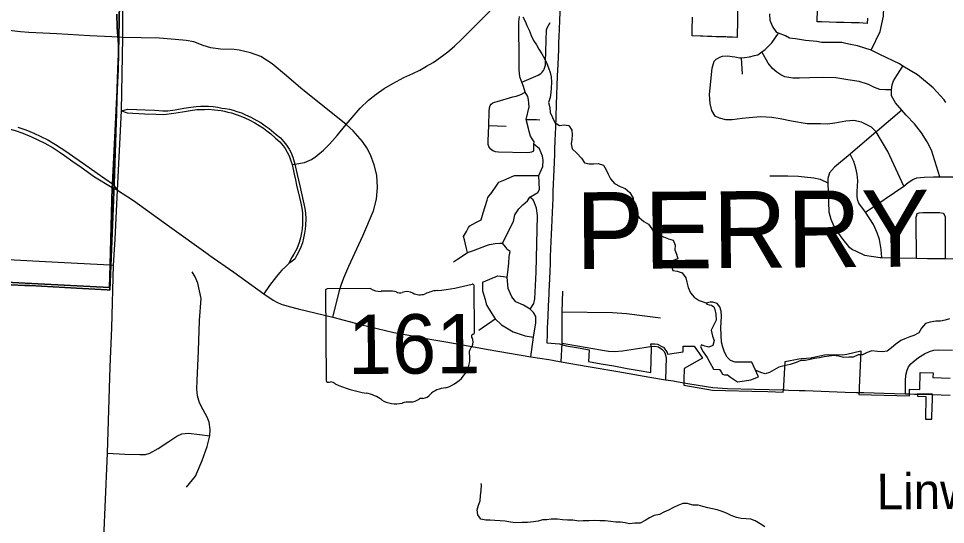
# Model space of a CAD drawing. Extents: x 114843 to 284848, y 317643 to 566895.
# Drawn here: x 179255 to 190120, y 432097 to 438025 of the extents above; entities that cross this region are included whole.
import ezdxf

# ---------------------------------------------------------------- set-up
doc = ezdxf.new("R2010")
doc.units = 0
for name, color, linetype in [('GM_X_City_Street', 7, 'Continuous'), ('GM_X_Corporation', 7, 'Continuous'), ('GM_X_Minor_Lake', 7, 'Continuous'), ('GM_X_Minor_River', 7, 'Continuous'), ('GM_X_State_Location', 7, 'Continuous'), ('GM_X_State_Route', 7, 'Continuous'), ('GM_X_State_Shield', 7, 'Continuous'), ('GM_X_Township', 7, 'Continuous'), ('GM_X_Township_Road', 7, 'Continuous'), ('GM_X_Township_Text', 7, 'Continuous'), ('GM_X_Unincorporated_Text', 7, 'Continuous')]:
    doc.layers.add(name, color=color, linetype=linetype)

msp = doc.modelspace()

# ---------------------------------------------------------------- linework, layer by layer
at = {"layer": 'GM_X_City_Street'}
msp.add_line((184766, 436771), (184971, 436763), dxfattribs=at)
for points in [[(180477, 437804), (180478, 438788), (180501, 439180), (180503, 439231)], [(183097, 436782), (183260, 436976), (183359, 437067), (183448, 437138), (183542, 437204), (183642, 437266), (183773, 437333), (183876, 437381), (183960, 437422), (184037, 437468), (184114, 437509), (184153, 437536), (184226, 437590), (184288, 437637), (184366, 437703), (184455, 437788), (184593, 437923), (184712, 438046), (184819, 438150), (184957, 438291), (185122, 438428), (185169, 438453)], [(184927, 435395), (185056, 435646), (185074, 435724), (185120, 435794), (185168, 435841), (185220, 435889), (185247, 435934), (185343, 435986), (185363, 436024), (185352, 436185), (185402, 436292), (185403, 436366), (185397, 436412), (185383, 436453), (185361, 436497), (185294, 436555), (185299, 436582), (185275, 436617), (185257, 436647), (185240, 436700), (185231, 436735), (185205, 436843), (185242, 436989), (185236, 437033), (185232, 437073), (185223, 437112), (185194, 437163), (185174, 437230), (185155, 437278), (185145, 437301), (185134, 437331), (185129, 437372), (185123, 437431), (185125, 437513), (185119, 437988), (185129, 438048)], [(185155, 437278), (185347, 437363), (185376, 437382), (185392, 437398), (185407, 437415), (185417, 437434), (185425, 437455), (185430, 437480), (185430, 437518), (185443, 437895), (185451, 437918), (185487, 437978)], [(180477, 437804), (180433, 437806), (180092, 437823), (179704, 437846), (179376, 437863), (179277, 437869), (179177, 437882), (179073, 437896), (179055, 437913), (179050, 437913)], [(180414, 436016), (180462, 436942), (180477, 437804)], [(181222, 437767), (181180, 437774), (180908, 437794), (180477, 437804)], [(182940, 434525), (182992, 434740), (183019, 434840), (183041, 434913), (183067, 434985), (183127, 435123), (183290, 435480), (183417, 435773), (183451, 435907), (183462, 436045), (183454, 436190), (183425, 436312), (183380, 436429), (183338, 436509), (183287, 436586), (183176, 436711), (183097, 436782), (182563, 437210), (182397, 437354), (182228, 437495), (182095, 437581), (181974, 437624), (181840, 437653), (181781, 437661), (181621, 437667), (181510, 437682), (181420, 437709), (181311, 437753), (181222, 437767)], [(184783, 436501), (184769, 436525), (184760, 436551), (184759, 436592), (184766, 436771), (184772, 436938), (184776, 436978), (184784, 437005), (184795, 437021), (184814, 437037), (184834, 437046), (184866, 437054), (185048, 437108), (185087, 437117), (185122, 437128), (185144, 437137), (185194, 437163)], [(180462, 436942), (180538, 436962), (180738, 436956), (180848, 436951), (180948, 436944), (181004, 436943), (181093, 436956), (181191, 436974), (181276, 436987), (181339, 436994), (181388, 436997), (181438, 436999), (181481, 436997), (181538, 436993), (181592, 436986), (181638, 436977), (181677, 436973), (181729, 436962), (181770, 436950), (181815, 436937), (181867, 436919), (181917, 436899), (181980, 436870), (182050, 436832), (182098, 436803), (182148, 436768), (182192, 436735), (182219, 436713), (182275, 436668), (182325, 436626), (182365, 436580), (182396, 436542), (182428, 436493), (182450, 436451), (182471, 436401), (182494, 436320), (182522, 436196), (182535, 436132), (182551, 436066), (182584, 435924), (182600, 435855), (182611, 435799), (182620, 435743), (182621, 435678), (182619, 435606), (182616, 435556), (182609, 435511), (182596, 435451), (182583, 435399), (182556, 435327), (182518, 435253), (182492, 435207), (182464, 435182), (182422, 435156)], [(180462, 436942), (180529, 436921), (180730, 436908), (180867, 436904), (180953, 436902), (181074, 436916), (181176, 436934), (181272, 436949), (181344, 436958), (181392, 436961), (181434, 436961), (181477, 436963), (181553, 436956), (181629, 436947), (181669, 436939), (181710, 436929), (181751, 436919), (181807, 436900), (181860, 436883), (181908, 436863), (181967, 436834), (182024, 436804), (182077, 436773), (182125, 436740), (182165, 436710), (182212, 436673), (182267, 436623), (182317, 436581), (182356, 436534), (182379, 436502), (182405, 436459), (182426, 436416), (182444, 436371), (182463, 436314)], [(182463, 436314), (182494, 436320), (182607, 436339), (182690, 436374), (182740, 436407), (182829, 436482), (182902, 436552), (182991, 436653), (183097, 436782)], [(185205, 436843), (185245, 436842), (185327, 436841), (185367, 436840)], [(184783, 436501), (184813, 436478), (184843, 436467), (184880, 436465), (185212, 436457), (185249, 436460), (185270, 436465), (185296, 436477), (185294, 436555)], [(182463, 436314), (182487, 436201), (182500, 436137), (182515, 436071), (182549, 435929), (182565, 435860), (182576, 435804), (182584, 435748), (182585, 435683), (182583, 435611), (182580, 435561), (182573, 435516), (182560, 435456), (182544, 435401), (182516, 435328), (182481, 435263), (182456, 435222), (182422, 435156)], [(184519, 435282), (184506, 435332), (184481, 435434), (184472, 435472), (184505, 435529), (184531, 435575), (184544, 435598), (184614, 435634), (184661, 435658), (184678, 435667), (184703, 435748), (184749, 435899), (184757, 435927), (184801, 435988), (184862, 436074), (184886, 436108), (184944, 436133), (185040, 436175), (185070, 436188), (185142, 436187), (185300, 436185), (185352, 436185)], [(180370, 435136), (180388, 435440), (180414, 436016)], [(185253, 434618), (185297, 434687), (185307, 434742), (185323, 435052), (185338, 435719), (185328, 435805), (185304, 435866), (185287, 435900), (185247, 435934)], [(175756, 435482), (176022, 435467), (176306, 435451), (176583, 435428), (176789, 435386), (176869, 435361), (176916, 435299), (177002, 435274), (177077, 435266), (177535, 435240), (177539, 435239), (178073, 435209), (178405, 435242), (178978, 435210), (179794, 435166), (180329, 435138), (180370, 435136)], [(184355, 435176), (184400, 435205), (184491, 435263), (184519, 435282), (184588, 435307), (184739, 435364), (184775, 435378), (184843, 435388), (184896, 435395), (184927, 435395)], [(185253, 434618), (185174, 434665), (185083, 434704), (185038, 434765), (184996, 434862), (184982, 434995), (184989, 435053), (185003, 435157), (185007, 435237), (185016, 435297), (184983, 435320), (184966, 435348), (184944, 435373), (184927, 435395)], [(180036, 427510), (180137, 429936), (180249, 431754), (180271, 432299), (180298, 432931), (180331, 433943), (180347, 434402), (180370, 435136)], [(182422, 435156), (182389, 435120), (182342, 435077), (182313, 435044), (182278, 435001), (182198, 434897), (182131, 434800)], [(181225, 432533), (181330, 432663), (181406, 432846), (181465, 433012), (181499, 433135), (181502, 433210), (181489, 433294), (181468, 433355), (181419, 433441), (181377, 433522), (181353, 433605), (181346, 433682), (181348, 433784), (181364, 434133), (181378, 434485), (181395, 434743), (181356, 434926), (181326, 434997), (181290, 435058)], [(184694, 434936), (184734, 434953), (184854, 435004), (184869, 435010), (184939, 435001), (184982, 434995)], [(184694, 434936), (184694, 434884), (184695, 434833), (184723, 434733), (184737, 434684), (184743, 434664), (184788, 434594), (184843, 434508), (184918, 434435), (185052, 434353), (185192, 434308), (185292, 434290)], [(185259, 434062), (185292, 434290), (185317, 434458), (185319, 434532), (185290, 434581), (185253, 434618)], [(184649, 434375), (184688, 434401), (184804, 434481), (184843, 434508)], [(180298, 432931), (180500, 432922), (180677, 432916), (180743, 432918), (180794, 432931), (180890, 432988), (181016, 433070), (181109, 433130), (181171, 433157), (181247, 433167), (181375, 433151), (181499, 433135)]]:
    msp.add_lwpolyline(points, dxfattribs=at)
at = {"layer": 'GM_X_Corporation'}
for points in [[(185602, 438181), (185596, 438008), (185592, 437898), (185589, 437817), (185586, 437738), (185583, 437658), (185579, 437577), (185576, 437487), (185567, 437356), (185558, 437018), (185553, 436878), (185548, 436745), (185546, 436683), (185542, 436588), (185539, 436498), (185536, 436423), (185534, 436354), (185533, 436344), (185529, 436253), (185526, 436172), (185523, 436086), (185519, 436001), (185516, 435921), (185513, 435836), (185509, 435756), (185506, 435662), (185502, 435576), (185499, 435496), (185496, 435416), (185492, 435322), (185488, 435236), (185485, 435156), (185481, 435062), (185478, 434981), (185475, 434897), (185472, 434829), (185471, 434802), (185467, 434722), (185465, 434662), (185464, 434637), (185461, 434563), (185459, 434518), (185457, 434484), (185453, 434386), (185452, 434366), (185450, 434306), (185447, 434244), (185446, 434224), (185597, 434214), (185673, 434191), (185794, 434170), (185904, 434151), (185943, 434145), (185937, 434006), (186085, 433980), (186233, 433954), (186391, 433926), (186529, 433902), (186667, 433877), (186674, 434164), (186667, 434214), (186712, 434214), (186745, 434211), (186805, 434179), (186813, 434173), (186858, 434110), (186863, 434092), (187044, 434118), (187045, 434188), (187174, 434186), (187273, 434047), (187056, 433926), (187053, 433791), (187055, 433731), (187390, 433672), (187543, 433668), (187852, 433659), (188036, 433654), (188218, 433648), (188226, 433707), (188226, 433722), (188240, 434006), (188403, 434036), (188432, 434042), (188545, 434049), (188559, 434053), (188702, 434086), (188753, 434087), (188912, 434083), (188963, 434091), (189127, 434132), (189108, 433698), (189107, 433679), (189104, 433621), (189698, 433603), (189699, 433681), (189819, 433677), (189824, 433879), (189975, 433874), (189973, 433819), (190174, 433812)], [(187686, 438237), (187679, 437805), (187623, 437807), (187560, 437809), (187544, 437810), (187459, 437812), (187428, 437813), (187380, 437815), (187330, 437816), (187277, 437818), (187250, 437819), (187150, 437822), (187151, 437891), (187152, 437941), (187153, 437990), (187154, 438040)], [(180406, 438075), (180413, 437921), (180426, 437723), (180428, 437680), (180426, 437607), (180420, 437431), (180412, 437200), (180398, 436789), (180395, 436708), (180395, 436690), (180375, 436088), (180326, 434844), (180296, 434846), (179934, 434865), (179389, 434896), (179328, 434897), (178686, 434929)], [(178686, 434929), (179328, 434897), (179389, 434896), (179934, 434865), (180296, 434846), (180326, 434844), (180375, 436088), (180395, 436690), (180395, 436708), (180398, 436789), (180412, 437200), (180420, 437431), (180426, 437607), (180428, 437680), (180426, 437723), (180413, 437921), (180406, 438075)], [(189206, 438029), (189203, 437968), (189107, 437974), (189058, 437975), (189018, 437977), (188929, 437979), (188911, 437979), (188841, 437981), (188760, 437983), (188666, 437986), (188617, 437987), (188620, 438130)]]:
    msp.add_lwpolyline(points, dxfattribs=at)
msp.add_lwpolyline([(189885, 433332), (189961, 433329), (189962, 433364), (189966, 433565), (189966, 433595), (189968, 433622), (189791, 433626), (189791, 433600), (189891, 433597)], close=True, dxfattribs=at)
at = {"layer": 'GM_X_Minor_Lake'}
for points in [[(187852, 434000), (187720, 433999), (187654, 433998), (187600, 434020), (187562, 434059), (187529, 434117), (187511, 434176), (187495, 434234), (187490, 434314), (187488, 434404), (187491, 434463), (187493, 434537), (187492, 434595), (187474, 434649), (187444, 434686), (187394, 434700), (187362, 434700), (187332, 434693), (187318, 434689), (187322, 434679), (187350, 434670), (187376, 434666), (187404, 434646), (187416, 434614), (187429, 434563), (187433, 434489), (187374, 434375), (187388, 434303), (187408, 434253), (187393, 434193), (187345, 434175), (187301, 434187), (187259, 434202), (187249, 434178), (187281, 434121), (187328, 434055), (187358, 433996), (187401, 433918), (187471, 433913), (187489, 433887), (187505, 433857), (187531, 433850), (187567, 433850), (187601, 433822), (187683, 433769), (187763, 433780), (187837, 433790), (187929, 433827)], [(187929, 433827), (187852, 434000)]]:
    msp.add_lwpolyline(points, dxfattribs=at)
at = {"layer": 'GM_X_Minor_River'}
for points in [[(185166, 438046), (185195, 437995), (185215, 437945), (185239, 437888), (185264, 437828), (185292, 437768), (185326, 437717), (185355, 437665), (185387, 437613), (185421, 437556), (185447, 437500), (185468, 437447), (185486, 437395), (185500, 437341), (185503, 437281), (185499, 437210), (185494, 437160), (185488, 437102), (185468, 437042), (185481, 436982), (185487, 436924), (185515, 436867), (185540, 436809), (185594, 436772), (185650, 436778), (185704, 436772), (185742, 436719), (185746, 436661), (185739, 436609), (185733, 436559), (185743, 436500), (185798, 436446), (185852, 436389), (185888, 436333), (185944, 436322), (185996, 436324), (186048, 436328), (186110, 436309), (186143, 436251), (186167, 436200), (186195, 436146), (186240, 436093), (186308, 436057), (186366, 436032), (186420, 435988), (186461, 435919), (186461, 435861), (186471, 435797), (186490, 435746), (186528, 435694), (186586, 435649), (186640, 435615), (186679, 435562), (186707, 435510), (186761, 435491)], [(186761, 435491), (186815, 435469), (186873, 435444), (186929, 435430), (186950, 435368), (186948, 435317), (186966, 435263), (186983, 435211), (186929, 435189), (186907, 435125), (186924, 435071), (186976, 435066), (187032, 435044), (187076, 434985), (187088, 434935), (187103, 434873), (187131, 434813), (187175, 434762), (187232, 434723), (187290, 434701), (187320, 434689)], [(190169, 434508), (190115, 434492), (190060, 434479), (190006, 434479), (189940, 434468), (189884, 434450), (189838, 434396), (189807, 434344), (189751, 434311), (189701, 434295), (189645, 434271), (189595, 434252), (189540, 434208), (189486, 434168), (189436, 434126), (189380, 434119), (189324, 434123), (189258, 434132), (189204, 434112), (189147, 434085), (189097, 434083), (189039, 434057), (188987, 434056), (188929, 434054), (188865, 434069), (188813, 434075), (188755, 434070), (188699, 434060), (188643, 434048), (188583, 434043), (188533, 434031), (188477, 434018), (188423, 434020), (188368, 433994), (188300, 433973), (188230, 433957), (188166, 433942), (188058, 433878), (188007, 433863), (187955, 433877), (187895, 433904)], [(187725, 432168), (187669, 432180), (187607, 432201), (187553, 432231), (187501, 432248), (187443, 432268), (187391, 432279), (187335, 432293), (187275, 432306), (187221, 432324), (187159, 432323), (187097, 432343), (187043, 432344), (186981, 432320), (186931, 432296), (186873, 432265), (186819, 432239), (186768, 432215), (186706, 432202), (186650, 432176), (186600, 432145), (186540, 432113), (186478, 432111), (186418, 432104), (186364, 432116), (186312, 432123), (186256, 432125), (186196, 432132), (186132, 432138), (186070, 432139), (186006, 432145), (185941, 432140), (185873, 432140), (185823, 432137), (185753, 432149), (185689, 432148), (185631, 432152), (185571, 432159), (185497, 432157), (185447, 432152), (185397, 432152), (185345, 432136), (185291, 432127), (185219, 432121), (185159, 432118), (185083, 432116), (185023, 432125), (184959, 432135), (184901, 432138), (184837, 432142), (184783, 432149), (184731, 432147), (184673, 432158), (184639, 432208), (184632, 432268), (184646, 432322), (184668, 432374), (184669, 432434), (184679, 432497), (184681, 432559), (184677, 432575)], [(188002, 432069), (187946, 432104), (187891, 432141), (187837, 432159), (187783, 432161), (187725, 432168)]]:
    msp.add_lwpolyline(points, dxfattribs=at)
at = {"layer": 'GM_X_State_Route'}
for p, q in [((189109, 433643), (189163, 433642)), ((189703, 433627), (189756, 433625)), ((189756, 433625), (189792, 433624)), ((189965, 433619), (190175, 433612))]:
    msp.add_line(p, q, dxfattribs=at)
for points in [[(176040, 436947), (176249, 436934), (176515, 436911), (176867, 436893), (177260, 436872), (177840, 436842), (177876, 436840), (178406, 436812), (178803, 436791), (178903, 436781), (179001, 436764), (179114, 436740), (179216, 436712), (179306, 436681), (179406, 436641), (179565, 436564), (179661, 436509), (179731, 436464), (179794, 436420), (179891, 436352), (179988, 436283), (180145, 436172), (180354, 436044), (180414, 436016)], [(179249, 436754), (179340, 436722), (179435, 436684), (179598, 436604), (179689, 436551), (179756, 436508), (179821, 436463), (179917, 436396), (180017, 436328), (180178, 436215), (180356, 436087), (180414, 436016)], [(180414, 436016), (180602, 435892), (181023, 435590), (181478, 435264), (181487, 435258)], [(181487, 435258), (181778, 435052), (182131, 434800), (182239, 434726), (182284, 434702), (182334, 434680), (182428, 434652), (182531, 434624), (182940, 434525)], [(182940, 434525), (183262, 434442), (183655, 434348), (183873, 434306), (183964, 434289), (184401, 434214), (184484, 434199)], [(184484, 434199), (184758, 434148), (185259, 434062), (185469, 434029), (185515, 434021)], [(185515, 434021), (185616, 434004), (185932, 433947), (186281, 433888), (186656, 433824), (186839, 433793), (186933, 433779), (186949, 433776), (187054, 433758)], [(187054, 433758), (187122, 433746), (187394, 433700), (187566, 433692), (187882, 433683), (188225, 433674)], [(188225, 433674), (188242, 433673), (188280, 433672), (188404, 433668), (188474, 433666), (188946, 433649)], [(188946, 433649), (189076, 433644), (189109, 433643)], [(189163, 433642), (189521, 433632), (189651, 433629), (189703, 433627)], [(189792, 433624), (189808, 433624), (189965, 433619)]]:
    msp.add_lwpolyline(points, dxfattribs=at)
at = {"layer": 'GM_X_State_Shield'}
for p, q in [((182854, 434840), (182862, 433783)), ((183381, 434862), (182871, 434858)), ((184598, 434344), (184594, 434897)), ((184598, 434344), (184598, 434344))]:
    msp.add_line(p, q, dxfattribs=at)
for centre, major_axis, ratio, start_param, end_param in [((183964, 436306), (1845, 13), 0.800001, 4.814396, 5.04237), ((184575, 434899), (19.4, 0.1), 0.8, 6.141152, 7.989035), ((182874, 434842), (20.2, 0.1), 0.8, 1.712693, 3.28349), ((183501, 434985), (196, 1), 0.8, 4.042523, 4.731795), ((183571, 434270), (702, 5), 0.8, 1.404758, 1.657858), ((183727, 434854), (56.4, 0.4), 0.8, 3.836095, 5.185415), ((183810, 434732), (117, 1), 0.8, 0.950623, 2.079405), ((183960, 434901), (141, 1), 0.8, 4.081561, 5.145723), ((184212, 434545), (371, 3), 0.8, 1.699011, 2.107814), ((184594, 434303), (30, 0.2), 0.8, 1.883978, 3.671073), ((184404, 434232), (180, 1), 0.8, 5.934695, 6.695948), ((184578, 434342), (20.7, 0.1), 0.8, 5.05454, 6.418171), ((184669, 434113), (131, 1), 0.8, 2.387724, 3.262537), ((184084, 434038), (462, 3), 0.8, 5.101753, 6.440018), ((182882, 433781), (20.3, 0.1), 0.8, 3.00124, 4.508301), ((182884, 433889), (155, 1), 0.8, 4.665946, 4.897461), ((182917, 433722), (56, 0.4), 0.8, 0.519207, 1.627899), ((183617, 434677), (1333, 10), 0.8, 4.195995, 4.488959), ((183230, 433311), (417, 3), 0.8, 0.823519, 1.323588), ((183961, 433689), (149, 1), 0.8, 4.937069, 5.64225), ((184282, 433497), (253, 2), 0.8, 1.647645, 2.488433), ((183678, 433723), (265, 2), 0.8, 4.026481, 4.996735), ((183833, 433358), (217, 2), 0.8, 1.495662, 1.94098), ((183850, 433645), (141, 1), 0.8, 4.691044, 5.507374), ((183979, 433543), (39.7, 0.3), 0.8, 1.147584, 2.315152)]:
    msp.add_ellipse(centre, major_axis=major_axis, ratio=ratio, start_param=start_param, end_param=end_param, dxfattribs=at)
at = {"layer": 'GM_X_Township'}
for points in [[(180458, 439185), (180432, 437809), (180423, 437431), (180399, 436947), (180355, 436090), (180353, 436046), (180328, 435141), (180320, 434872), (176751, 435056)], [(176751, 435056), (180320, 434872), (180328, 435141), (180353, 436046), (180355, 436090), (180399, 436947), (180423, 437431), (180432, 437809), (180458, 439185)]]:
    msp.add_lwpolyline(points, dxfattribs=at)
at = {"layer": 'GM_X_Township_Road'}
for p, q in [((187740, 437373), (187728, 437566)), ((185616, 434004), (185627, 434223))]:
    msp.add_line(p, q, dxfattribs=at)
for points in [[(189249, 437654), (189356, 437875), (189393, 438053), (189408, 438485)], [(190124, 437043), (190105, 437071), (189975, 437215), (189791, 437365), (189620, 437469), (189580, 437493), (189350, 437604), (189249, 437654), (189088, 437704), (189008, 437722), (188952, 437734), (188906, 437744), (188806, 437746), (188666, 437745), (188613, 437757), (188479, 437767), (188363, 437789), (188291, 437797), (188245, 437821), (188161, 437854), (188145, 437861), (188091, 437937), (188065, 438001), (188061, 438081)], [(187475, 437573), (187507, 437583), (187561, 437589), (187651, 437575), (187711, 437565), (187728, 437566), (187763, 437567), (187823, 437578), (187881, 437592), (187921, 437602), (187967, 437636), (188007, 437664), (188043, 437698), (188085, 437742), (188161, 437854)], [(189486, 437189), (189417, 437190), (189349, 437194), (189287, 437218), (189218, 437252), (189108, 437289), (188976, 437309), (188836, 437329), (188676, 437335), (188530, 437330), (188410, 437326), (188330, 437326), (188236, 437344), (188190, 437366), (188144, 437396), (188092, 437440), (188042, 437502), (187967, 437636)], [(189633, 436062), (189446, 436467), (189309, 436696), (189253, 436753), (189137, 436811), (189047, 436830), (188951, 436822), (188823, 436798), (188737, 436788), (188657, 436792), (188497, 436793), (188317, 436823), (188183, 436851), (188085, 436867), (187950, 436872), (187820, 436862), (187738, 436854), (187618, 436838), (187546, 436838), (187472, 436858), (187420, 436883), (187382, 436948), (187360, 437028), (187354, 437134), (187385, 437444), (187409, 437525), (187433, 437551), (187449, 437557), (187475, 437573)], [(190052, 436170), (189956, 436484), (189906, 436580), (189838, 436686), (189757, 436790), (189661, 436894), (189609, 436952), (189533, 437038), (189489, 437120), (189486, 437189), (189495, 437250), (189511, 437294), (189548, 437358), (189620, 437469)], [(189609, 436952), (189321, 436707), (189309, 436696), (189001, 436438), (188818, 436285), (188760, 436219), (188740, 436151), (188742, 436101), (188754, 435762), (188777, 435676), (188823, 435566), (188915, 435438), (188985, 435356), (189029, 435320), (189065, 435302), (189171, 435254), (189353, 435224), (189373, 435224), (189779, 435217), (189910, 435215), (190116, 435213), (190510, 435208)], [(189373, 435224), (189365, 435320), (189345, 435438), (189321, 435514), (189275, 435613), (189182, 435758), (189106, 435861), (189092, 435893), (189084, 435937), (189086, 435999), (189092, 436123), (189084, 436201), (189068, 436271), (189046, 436350), (189001, 436438)], [(188061, 436183), (188272, 436182), (188397, 436180), (188469, 436170), (188578, 436159), (188653, 436142), (188742, 436101)], [(189182, 435758), (189633, 436062), (189684, 436104), (189736, 436140), (189786, 436157), (189870, 436165), (189980, 436169), (190052, 436170), (190148, 436171), (190495, 436169)], [(189779, 435217), (189775, 435658), (189775, 435696), (189783, 435722), (189789, 435740), (189811, 435748), (189855, 435752), (190051, 435752), (190091, 435744), (190105, 435730), (190115, 435702), (190116, 435213)], [(185627, 434223), (185626, 434588), (185634, 434830)], [(185626, 434588), (186219, 434580), (186382, 434568), (186779, 434518)], [(185627, 434223), (186075, 434143), (186169, 434128), (186237, 434125), (186336, 434132), (186485, 434155), (186589, 434172), (186659, 434183)], [(186659, 434183), (186715, 434186), (186755, 434177), (186797, 434152), (186822, 434124), (186835, 434098), (186847, 434054), (186839, 433793)], [(189651, 433629), (189652, 433780), (189656, 433846), (189669, 433903), (189687, 433943), (189713, 433978), (189740, 434004), (189803, 434053), (189873, 434095), (189934, 434123), (189985, 434140), (190037, 434144), (190203, 434139)]]:
    msp.add_lwpolyline(points, dxfattribs=at)

# ---------------------------------------------------------------- texts
at = {"layer": 'GM_X_State_Location'}
for s, p in [('161', (183357, 434172)), ('s', (183709, 434247)), ('r', (183709, 434247))]:
    msp.add_text(s, height=1, rotation=0.4131, dxfattribs=at).set_placement(p)
at = {"layer": 'GM_X_State_Shield'}
msp.add_text('161', height=696.1, rotation=0.4131, dxfattribs=at).set_placement((183118, 433859))
at = {"layer": 'GM_X_Township_Text'}
msp.add_text('PERRY', height=900, rotation=0.4132, dxfattribs=at).set_placement((185789, 435089))
at = {"layer": 'GM_X_Unincorporated_Text'}
msp.add_text('Linworth', height=417, rotation=0.4133, dxfattribs=at).set_placement((189315, 432273))

doc.saveas('drawing.dxf')
